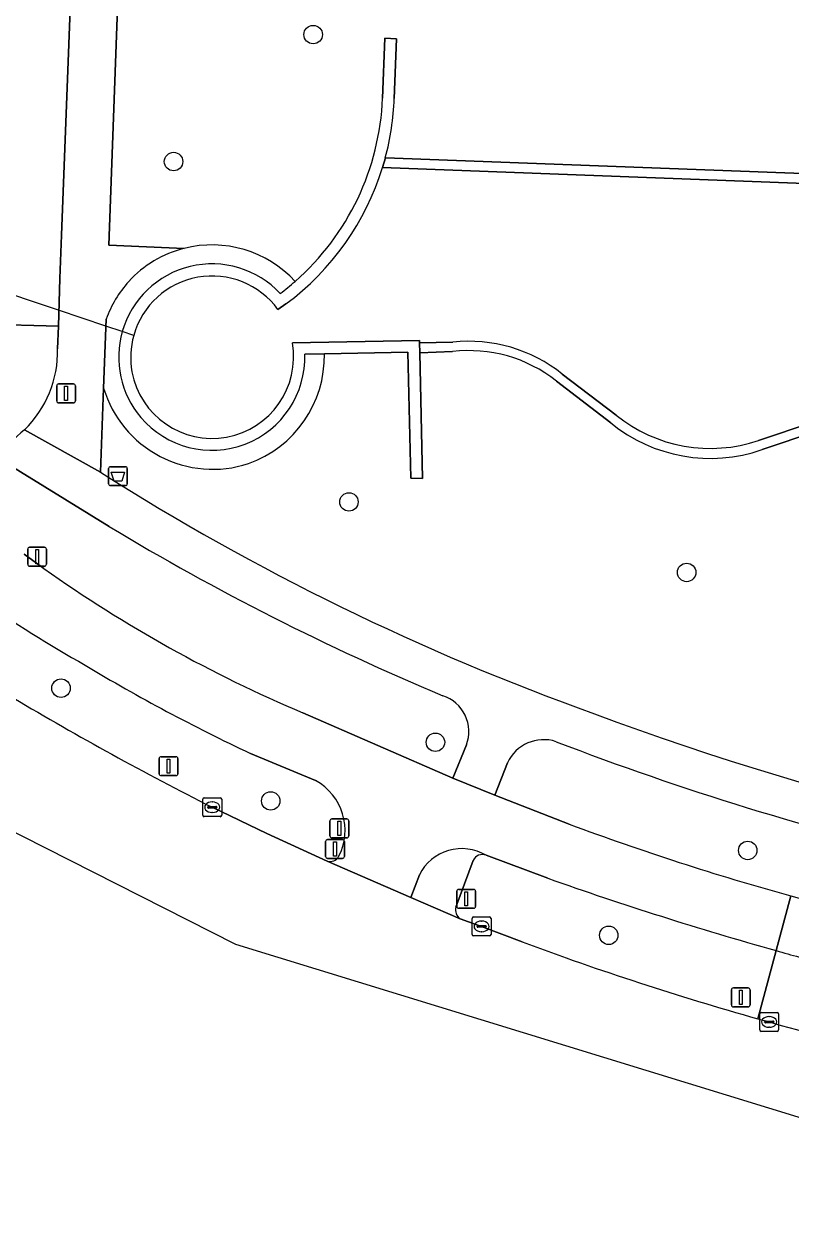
# Model space of a CAD drawing. Extents: x 160077 to 160948, y 386481 to 387498.
# Drawn here: x 160622.7 to 160663.2, y 386481.9 to 386545.9 of the extents above; entities that cross this region are included whole.
import ezdxf

# ---------------------------------------------------------------- set-up
doc = ezdxf.new("R2010")
doc.units = 0
for name, color, linetype in [('IMGEO_Afvalbak', 7, 'Continuous'), ('IMGEO_Berm_groen', 7, 'Continuous'), ('IMGEO_Boom', 7, 'Continuous'), ('IMGEO_Drukknoppaal', 7, 'Continuous'), ('IMGEO_Duiker', 7, 'Continuous'), ('IMGEO_Fietspad_gesloten', 7, 'Continuous'), ('IMGEO_Fietspad_open', 7, 'Continuous'), ('IMGEO_Groenvoorziening', 7, 'Continuous'), ('IMGEO_Kolk', 7, 'Continuous'), ('IMGEO_Lichtmast', 7, 'Continuous'), ('IMGEO_Muur', 7, 'Continuous'), ('IMGEO_Rijbaan_regionaal_gesloten', 7, 'Continuous'), ('IMGEO_Sloot', 7, 'Continuous'), ('IMGEO_Verkeersregelinstallatiepaal', 7, 'Continuous'), ('IMGEO_Voetpad_open', 7, 'Continuous')]:
    doc.layers.add(name, color=color, linetype=linetype)

msp = doc.modelspace()

# ---------------------------------------------------------------- linework, layer by layer
at = {"layer": 'IMGEO_Afvalbak'}
for p, q in [((160627.222, 386522.487), (160628.012, 386522.487)), ((160628.012, 386522.487), (160627.222, 386522.487)), ((160627.122, 386521.587), (160627.122, 386522.387)), ((160627.122, 386522.387), (160627.122, 386521.587)), ((160628.112, 386522.387), (160628.112, 386521.587)), ((160628.112, 386521.587), (160628.112, 386522.387)), ((160628.012, 386521.487), (160627.222, 386521.487)), ((160627.222, 386521.487), (160628.012, 386521.487))]:
    msp.add_line(p, q, dxfattribs=at)
msp.add_lwpolyline([(160627.265, 386522.201), (160627.969, 386522.201), (160627.82, 386521.731), (160627.414, 386521.731), (160627.265, 386522.201)], dxfattribs=at)
for centre, start, end in [((160627.222, 386522.387), 90, 180), ((160627.222, 386522.387), 90, 180), ((160628.012, 386522.387), 0, 90), ((160628.012, 386522.387), 360, 90), ((160627.222, 386521.587), 180, 270), ((160627.222, 386521.587), 180, 270), ((160628.012, 386521.587), 270, 0), ((160628.012, 386521.587), 270, 0)]:
    msp.add_arc(centre, 0.1, start, end, dxfattribs=at)
at = {"layer": 'IMGEO_Berm_groen'}
for points in [[(160627.158, 386519.317), (160621.399, 386522.877)], [(160622.643, 386517.85), (160623.698, 386517.095)], [(160637.412, 386509.451), (160645.349, 386505.991), (160646.068, 386507.748)], [(160638.082, 386505.864), (160634.63, 386507.302)], [(160648.244, 386506.797), (160647.579, 386505.081), (160651.518, 386503.553)], [(160632.61, 386504.451), (160635.508, 386503.066), (160638.696, 386501.599)], [(160646.424, 386501.636), (160645.505, 386499.158)], [(160650.374, 386500.69), (160647.109, 386501.903)], [(160645.735, 386498.537), (160646.873, 386498.138), (160649.028, 386497.313)], [(160661.508, 386493.243), (160662.473, 386496.854)], [(160662.473, 386496.854), (160661.508, 386493.243)]]:
    msp.add_lwpolyline(points, dxfattribs=at)
for centre, radius, start, end in [((160697.671, 386636.438), 136.709, 238.95003, 247.25742), ((160665.803, 386576.511), 72.823, 234.67681, 247.05377), ((160657.303, 386568.078), 64.301, 234.88809, 240.74232), ((160675.825, 386594.91), 96.81, 238.93976, 244.8161), ((160644.198, 386508.457), 2, 339.2355, 71.87511), ((160712.193, 386661.691), 176.233, 239.24603, 243.15494), ((160650.154, 386505.937), 2.094, 71.50508, 155.74901), ((160706.82, 386653.501), 155.978, 248.95878, 264.67067), ((160636.627, 386503.224), 3.014, 332.58615, 61.14091), ((160701.264, 386637.097), 142.508, 249.56927, 254.52781), ((160638.854, 386502.089), 0.515, 252.07767, 330.57813), ((160646.907, 386501.408), 0.534, 67.84208, 154.74771), ((160715.257, 386684.337), 194.772, 250.54153, 254.27593), ((160701.015, 386636.116), 141.496, 254.51916, 257.54594), ((160646.098, 386499.025), 0.608, 167.31822, 233.32806), ((160706.1, 386651.145), 164.078, 249.64516, 254.23028), ((160700.62, 386631.629), 140.07, 254.19634, 254.71688), ((160708.078, 386655.281), 168.597, 253.96536, 258.593)]:
    msp.add_arc(centre, radius, start, end, dxfattribs=at)
at = {"layer": 'IMGEO_Boom'}
for centre in [(160637.954, 386545.382), (160630.561, 386538.656), (160639.849, 386520.625), (160657.732, 386516.888), (160624.603, 386510.758), (160644.43, 386507.891), (160635.707, 386504.786), (160660.967, 386502.16), (160653.607, 386497.666)]:
    msp.add_circle(centre, 0.489, dxfattribs=at)
at = {"layer": 'IMGEO_Drukknoppaal'}
for p, q in [((160638.844, 386502.929), (160638.844, 386503.729)), ((160638.844, 386503.729), (160638.844, 386502.929)), ((160638.944, 386503.829), (160639.734, 386503.829)), ((160639.734, 386503.829), (160638.944, 386503.829)), ((160639.834, 386503.729), (160639.834, 386502.929)), ((160639.834, 386502.929), (160639.834, 386503.729)), ((160639.734, 386502.829), (160638.944, 386502.829)), ((160638.944, 386502.829), (160639.734, 386502.829))]:
    msp.add_line(p, q, dxfattribs=at)
msp.add_lwpolyline([(160639.264, 386503.704), (160639.414, 386503.704), (160639.414, 386502.954), (160639.264, 386502.954), (160639.264, 386503.704)], dxfattribs=at)
for centre, start, end in [((160638.944, 386503.729), 90, 180), ((160638.944, 386503.729), 90, 180), ((160639.734, 386503.729), 0, 90), ((160639.734, 386503.729), 360, 90), ((160638.944, 386502.929), 180, 270), ((160638.944, 386502.929), 180, 270), ((160639.734, 386502.929), 270, 0), ((160639.734, 386502.929), 270, 0)]:
    msp.add_arc(centre, 0.1, start, end, dxfattribs=at)
at = {"layer": 'IMGEO_Duiker'}
msp.add_lwpolyline([(160628.451, 386529.442), (160627.845, 386529.645), (160626.971, 386529.938), (160624.467, 386530.778), (160620.609, 386532.071), (160611.599, 386535.093)], dxfattribs=at)
at = {"layer": 'IMGEO_Fietspad_gesloten'}
for points in [[(160624.421, 386528.736), (160624.477, 386529.933), (160620.523, 386530.049), (160620.502, 386529.301)], [(160623.698, 386517.095), (160622.643, 386517.85)], [(160651.518, 386503.553), (160647.579, 386505.081), (160645.349, 386505.991), (160637.412, 386509.451)], [(160634.63, 386507.302), (160638.082, 386505.864)], [(160638.696, 386501.599), (160643.119, 386499.677), (160643.579, 386500.869)], [(160647.109, 386501.903), (160650.374, 386500.69)], [(160662.473, 386496.854), (160663.247, 386499.753)], [(160663.247, 386499.753), (160662.473, 386496.854)]]:
    msp.add_lwpolyline(points, dxfattribs=at)
for centre, radius, start, end in [((160618.628, 386528.601), 5.794, 314.10528, 1.33852), ((160625.381, 386520.953), 4.423, 127.95488, 154.20881), ((160665.803, 386576.511), 72.823, 234.67681, 247.05377), ((160657.303, 386568.078), 64.301, 234.88809, 240.74232), ((160675.825, 386594.91), 96.81, 238.93976, 244.8161), ((160636.627, 386503.224), 3.014, 332.58615, 61.14091), ((160701.264, 386637.097), 142.508, 249.56927, 254.52781), ((160645.823, 386499.751), 2.507, 59.13476, 153.51774), ((160638.854, 386502.089), 0.515, 252.07767, 330.57813), ((160715.257, 386684.337), 194.772, 250.54153, 254.27593), ((160701.015, 386636.116), 141.496, 254.51916, 257.54594), ((160700.62, 386631.629), 140.07, 254.19634, 254.71688)]:
    msp.add_arc(centre, radius, start, end, dxfattribs=at)
at = {"layer": 'IMGEO_Fietspad_open'}
msp.add_lwpolyline([(160623.855, 386608.623), (160623.826, 386607.863), (160622.865, 386582.684), (160622.55, 386582.717), (160622.493, 386581.239), (160622.337, 386577.163), (160621.458, 386554.303), (160620.682, 386533.986), (160620.609, 386532.071), (160620.562, 386530.85), (160620.523, 386530.049), (160624.477, 386529.933), (160624.537, 386532.454), (160624.634, 386534.751), (160627.347, 386605.61)], dxfattribs=at)
at = {"layer": 'IMGEO_Groenvoorziening'}
for points in [[(160641.776, 386538.858), (160693.006, 386536.92), (160693.42, 386546.101), (160659.943, 386547.427), (160630.823, 386548.581), (160629.827, 386548.635)], [(160627.599, 386546.775), (160627.14, 386534.229), (160631.116, 386534.056)], [(160641.628, 386542.018), (160641.749, 386545.198)], [(160641.749, 386545.198), (160642.373, 386545.156), (160642.249, 386541.994)], [(160645.334, 386528.587), (160643.599, 386528.523), (160643.742, 386521.872), (160643.119, 386521.888), (160642.967, 386528.553), (160638.547, 386528.474)], [(160653.72, 386524.812), (160650.831, 386527.027)], [(160626.857, 386526.659), (160626.701, 386522.201)], [(160670.361, 386526.302), (160661.725, 386523.394)]]:
    msp.add_lwpolyline(points, dxfattribs=at)
for centre, radius, start, end in [((160627.993, 386542.559), 13.646, 311.29363, 357.72931), ((160628.004, 386542.539), 14.255, 345.03613, 357.80944), ((160632.593, 386528.259), 5.982, 42.57403, 104.2886), ((160632.501, 386528.352), 6.047, 289.53375, 1.1548), ((160646.216, 386521.23), 7.41, 51.47788, 96.83517), ((160632.641, 386528.389), 6.037, 196.65517, 288.16464), ((160658.986, 386531.237), 8.307, 230.66035, 289.24939), ((160696.704, 386632.14), 130.335, 237.51347, 250.33702), ((160706.743, 386653.133), 153.5, 249.44481, 264.58252)]:
    msp.add_arc(centre, radius, start, end, dxfattribs=at)
at = {"layer": 'IMGEO_Kolk'}
for p, q in [((160632.109, 386504.025), (160632.109, 386504.877)), ((160632.184, 386504.951), (160633.036, 386504.951)), ((160632.597, 386504.731), (160632.622, 386504.731)), ((160633.11, 386504.877), (160633.11, 386504.025)), ((160633.036, 386503.951), (160632.184, 386503.951)), ((160632.368, 386504.445), (160632.368, 386504.457)), ((160632.806, 386504.408), (160632.408, 386504.408)), ((160632.411, 386504.494), (160632.809, 386504.494)), ((160632.62, 386504.171), (160632.595, 386504.171)), ((160632.852, 386504.457), (160632.852, 386504.445)), ((160646.372, 386497.712), (160646.372, 386498.564)), ((160646.447, 386498.638), (160647.299, 386498.638)), ((160646.631, 386498.132), (160646.631, 386498.144)), ((160646.674, 386498.181), (160647.072, 386498.181)), ((160646.86, 386498.418), (160646.885, 386498.418)), ((160647.115, 386498.144), (160647.115, 386498.132)), ((160647.373, 386498.564), (160647.373, 386497.712)), ((160647.299, 386497.638), (160646.447, 386497.638)), ((160647.069, 386498.095), (160646.671, 386498.095)), ((160646.883, 386497.858), (160646.858, 386497.858)), ((160661.601, 386492.651), (160661.601, 386493.503)), ((160661.676, 386493.577), (160662.528, 386493.577)), ((160661.86, 386493.071), (160661.86, 386493.083)), ((160662.298, 386493.034), (160661.9, 386493.034)), ((160661.903, 386493.12), (160662.301, 386493.12)), ((160662.089, 386493.357), (160662.114, 386493.357)), ((160662.344, 386493.083), (160662.344, 386493.071)), ((160662.602, 386493.503), (160662.602, 386492.651)), ((160662.528, 386492.577), (160661.676, 386492.577)), ((160662.112, 386492.797), (160662.087, 386492.797))]:
    msp.add_line(p, q, dxfattribs=at)
for points in [[(160632.109, 386504.025), (160632.109, 386504.877)], [(160632.184, 386504.951), (160633.036, 386504.951)], [(160633.11, 386504.877), (160633.11, 386504.025)], [(160633.036, 386503.951), (160632.184, 386503.951)], [(160646.372, 386497.712), (160646.372, 386498.564)], [(160646.447, 386498.638), (160647.299, 386498.638)], [(160647.373, 386498.564), (160647.373, 386497.712)], [(160647.299, 386497.638), (160646.447, 386497.638)], [(160661.601, 386492.651), (160661.601, 386493.503)], [(160661.676, 386493.577), (160662.528, 386493.577)], [(160662.602, 386493.503), (160662.602, 386492.651)], [(160662.528, 386492.577), (160661.676, 386492.577)]]:
    msp.add_lwpolyline(points, dxfattribs=at)
for centre, radius, start, end in [((160632.186, 386504.875), 0.0765, 91.55205, 178.44795), ((160632.186, 386504.875), 0.0765, 91.55205, 178.44795), ((160633.034, 386504.875), 0.0765, 1.55205, 88.44795), ((160633.034, 386504.875), 0.0765, 1.55205, 88.44795), ((160632.186, 386504.027), 0.0765, 181.55205, 268.44795), ((160632.186, 386504.027), 0.0765, 181.55205, 268.44795), ((160632.408, 386504.454), 0.0403, 85.87752, 175.75265), ((160632.405, 386504.444), 0.0366, 178.93798, 274.71019), ((160632.809, 386504.451), 0.043, 264.86636, 352.45326), ((160632.813, 386504.456), 0.0386, 1.73085, 96.63898), ((160633.034, 386504.027), 0.0765, 271.55205, 358.44795), ((160633.034, 386504.027), 0.0765, 271.55205, 358.44795), ((160646.449, 386498.562), 0.0765, 91.55205, 178.44795), ((160646.449, 386498.562), 0.0765, 91.55205, 178.44795), ((160646.671, 386498.141), 0.0403, 85.87752, 175.75265), ((160646.668, 386498.131), 0.0366, 178.93798, 274.71019), ((160647.072, 386498.138), 0.043, 264.86636, 352.45326), ((160647.076, 386498.143), 0.0386, 1.73085, 96.63898), ((160647.297, 386498.562), 0.0765, 1.55205, 88.44795), ((160647.297, 386498.562), 0.0765, 1.55205, 88.44795), ((160646.449, 386497.714), 0.0765, 181.55205, 268.44795), ((160646.449, 386497.714), 0.0765, 181.55205, 268.44795), ((160647.297, 386497.714), 0.0765, 271.55205, 358.44795), ((160647.297, 386497.714), 0.0765, 271.55205, 358.44795), ((160661.678, 386493.501), 0.0765, 91.55205, 178.44795), ((160661.678, 386493.501), 0.0765, 91.55205, 178.44795), ((160661.9, 386493.08), 0.0403, 85.87752, 175.75265), ((160661.897, 386493.07), 0.0366, 178.93798, 274.71019), ((160662.301, 386493.077), 0.043, 264.86636, 352.45326), ((160662.305, 386493.082), 0.0386, 1.73085, 96.63898), ((160662.526, 386493.501), 0.0765, 1.55205, 88.44795), ((160662.526, 386493.501), 0.0765, 1.55205, 88.44795), ((160661.678, 386492.653), 0.0765, 181.55205, 268.44795), ((160661.678, 386492.653), 0.0765, 181.55205, 268.44795), ((160662.526, 386492.653), 0.0765, 271.55205, 358.44795), ((160662.526, 386492.653), 0.0765, 271.55205, 358.44795)]:
    msp.add_arc(centre, radius, start, end, dxfattribs=at)
for centre, major_axis, ratio, start_param, end_param in [((160632.596, 386504.451), (-0.387, 0.002), 0.722429, 4.712389, 7.853982), ((160632.621, 386504.451), (-0.39, 0.002), 0.717154, 1.570796, 4.712389), ((160646.859, 386498.138), (-0.387, 0.002), 0.722429, 4.712389, 7.853982), ((160646.884, 386498.138), (-0.39, 0.002), 0.717154, 1.570796, 4.712389), ((160662.088, 386493.077), (-0.387, 0.002), 0.722429, 4.712389, 7.853982), ((160662.113, 386493.077), (-0.39, 0.002), 0.717154, 1.570796, 4.712389)]:
    msp.add_ellipse(centre, major_axis=major_axis, ratio=ratio, start_param=start_param, end_param=end_param, dxfattribs=at)
at = {"layer": 'IMGEO_Lichtmast'}
for p, q in [((160624.374, 386525.973), (160624.374, 386526.773)), ((160624.374, 386526.773), (160624.374, 386525.973)), ((160624.474, 386526.873), (160625.264, 386526.873)), ((160625.264, 386526.873), (160624.474, 386526.873)), ((160625.364, 386526.773), (160625.364, 386525.973)), ((160625.364, 386525.973), (160625.364, 386526.773)), ((160625.264, 386525.873), (160624.474, 386525.873)), ((160624.474, 386525.873), (160625.264, 386525.873)), ((160622.841, 386517.322), (160622.841, 386518.122)), ((160622.841, 386518.122), (160622.841, 386517.322)), ((160622.941, 386518.222), (160623.731, 386518.222)), ((160623.731, 386518.222), (160622.941, 386518.222)), ((160623.831, 386518.122), (160623.831, 386517.322)), ((160623.831, 386517.322), (160623.831, 386518.122)), ((160623.731, 386517.222), (160622.941, 386517.222)), ((160622.941, 386517.222), (160623.731, 386517.222)), ((160629.9, 386507.126), (160630.69, 386507.126)), ((160630.69, 386507.126), (160629.9, 386507.126)), ((160629.8, 386506.226), (160629.8, 386507.026)), ((160629.8, 386507.026), (160629.8, 386506.226)), ((160630.79, 386507.026), (160630.79, 386506.226)), ((160630.79, 386506.226), (160630.79, 386507.026)), ((160630.69, 386506.126), (160629.9, 386506.126)), ((160629.9, 386506.126), (160630.69, 386506.126)), ((160660.104, 386493.976), (160660.104, 386494.776)), ((160660.104, 386494.776), (160660.104, 386493.976)), ((160660.204, 386494.876), (160660.994, 386494.876)), ((160660.994, 386494.876), (160660.204, 386494.876)), ((160661.094, 386494.776), (160661.094, 386493.976)), ((160661.094, 386493.976), (160661.094, 386494.776)), ((160660.994, 386493.876), (160660.204, 386493.876)), ((160660.204, 386493.876), (160660.994, 386493.876))]:
    msp.add_line(p, q, dxfattribs=at)
for points in [[(160624.794, 386526.748), (160624.944, 386526.748), (160624.944, 386525.998), (160624.794, 386525.998), (160624.794, 386526.748)], [(160623.261, 386518.097), (160623.411, 386518.097), (160623.411, 386517.347), (160623.261, 386517.347), (160623.261, 386518.097)], [(160630.22, 386507.001), (160630.37, 386507.001), (160630.37, 386506.251), (160630.22, 386506.251), (160630.22, 386507.001)], [(160660.524, 386494.751), (160660.674, 386494.751), (160660.674, 386494.001), (160660.524, 386494.001), (160660.524, 386494.751)]]:
    msp.add_lwpolyline(points, dxfattribs=at)
for centre, start, end in [((160624.474, 386526.773), 90, 180), ((160624.474, 386526.773), 90, 180), ((160625.264, 386526.773), 0, 90), ((160625.264, 386526.773), 360, 90), ((160624.474, 386525.973), 180, 270), ((160624.474, 386525.973), 180, 270), ((160625.264, 386525.973), 270, 0), ((160625.264, 386525.973), 270, 0), ((160622.941, 386518.122), 90, 180), ((160622.941, 386518.122), 90, 180), ((160623.731, 386518.122), 0, 90), ((160623.731, 386518.122), 360, 90), ((160622.941, 386517.322), 180, 270), ((160622.941, 386517.322), 180, 270), ((160623.731, 386517.322), 270, 0), ((160623.731, 386517.322), 270, 0), ((160629.9, 386507.026), 90, 180), ((160629.9, 386507.026), 90, 180), ((160630.69, 386507.026), 0, 90), ((160630.69, 386507.026), 360, 90), ((160629.9, 386506.226), 180, 270), ((160629.9, 386506.226), 180, 270), ((160630.69, 386506.226), 270, 0), ((160630.69, 386506.226), 270, 0), ((160660.204, 386494.776), 90, 180), ((160660.204, 386494.776), 90, 180), ((160660.994, 386494.776), 0, 90), ((160660.994, 386494.776), 360, 90), ((160660.204, 386493.976), 180, 270), ((160660.204, 386493.976), 180, 270), ((160660.994, 386493.976), 270, 0), ((160660.994, 386493.976), 270, 0)]:
    msp.add_arc(centre, 0.1, start, end, dxfattribs=at)
at = {"layer": 'IMGEO_Muur'}
for points in [[(160642.249, 386541.994), (160642.373, 386545.156), (160641.749, 386545.198), (160641.628, 386542.018)], [(160641.629, 386538.348), (160641.776, 386538.858)], [(160636.089, 386530.819), (160636.509, 386531.112)], [(160637.51, 386528.455), (160638.547, 386528.474), (160642.967, 386528.553), (160643.119, 386521.888), (160643.742, 386521.872), (160643.599, 386528.523), (160643.588, 386529.048), (160643.585, 386529.173), (160636.853, 386529.052)], [(160645.352, 386529.094), (160643.588, 386529.048)], [(160643.588, 386529.048), (160643.599, 386528.523), (160645.334, 386528.587)], [(160650.831, 386527.027), (160653.72, 386524.812)], [(160653.999, 386525.217), (160651.146, 386527.398)], [(160670.219, 386526.784), (160661.54, 386523.881)], [(160661.725, 386523.394), (160670.361, 386526.302)]]:
    msp.add_lwpolyline(points, dxfattribs=at)
msp.add_lwpolyline([(160641.776, 386538.858), (160641.629, 386538.348), (160700.829, 386536.096), (160700.849, 386536.623), (160693.006, 386536.92)], close=True, dxfattribs=at)
for centre, radius, start, end in [((160627.993, 386542.559), 13.646, 311.29363, 357.72931), ((160628.004, 386542.539), 14.255, 345.03613, 357.80944), ((160628.037, 386542.536), 14.223, 306.56067, 342.87493), ((160632.599, 386528.294), 4.942, 43.02325, 164.13547), ((160632.604, 386528.279), 4.313, 36.08621, 164.35312), ((160627.81, 386542.788), 13.939, 307.07047, 311.23789), ((160632.598, 386528.294), 4.941, 164.13091, 220.23941), ((160632.605, 386528.278), 4.314, 164.35095, 190.17947), ((160632.602, 386528.305), 4.316, 190.53537, 9.96508), ((160646.17, 386521.145), 7.991, 51.49149, 95.87725), ((160632.586, 386528.287), 4.927, 220.26778, 1.95661), ((160646.216, 386521.23), 7.41, 51.47788, 96.83517), ((160658.985, 386531.411), 7.951, 231.1642, 288.7427), ((160658.986, 386531.237), 8.307, 230.66035, 289.24939)]:
    msp.add_arc(centre, radius, start, end, dxfattribs=at)
at = {"layer": 'IMGEO_Rijbaan_regionaal_gesloten'}
for points in [[(160600.54, 386521.175), (160604.549, 386517.735), (160608.862, 386514.514), (160619.924, 386506.32), (160618.749, 386504.848), (160633.834, 386497.196), (160683.787, 386481.852)], [(160649.028, 386497.313), (160646.873, 386498.138), (160645.735, 386498.537), (160643.119, 386499.677), (160638.696, 386501.599), (160635.508, 386503.066), (160632.61, 386504.451)]]:
    msp.add_lwpolyline(points, dxfattribs=at)
for centre, radius, start, end in [((160712.193, 386661.691), 176.233, 239.24603, 243.15494), ((160706.1, 386651.145), 164.078, 249.64516, 254.23028), ((160708.078, 386655.281), 168.597, 253.96536, 258.593)]:
    msp.add_arc(centre, radius, start, end, dxfattribs=at)
at = {"layer": 'IMGEO_Sloot'}
for points in [[(160700.829, 386536.096), (160641.629, 386538.348)], [(160636.509, 386531.112), (160636.089, 386530.819)], [(160636.853, 386529.052), (160643.585, 386529.173), (160643.588, 386529.048), (160645.352, 386529.094)], [(160651.146, 386527.398), (160653.999, 386525.217)], [(160661.54, 386523.881), (160670.219, 386526.784)]]:
    msp.add_lwpolyline(points, dxfattribs=at)
for centre, radius, start, end in [((160628.037, 386542.536), 14.223, 306.56067, 342.87493), ((160632.604, 386528.279), 4.313, 36.08621, 164.35312), ((160632.605, 386528.278), 4.314, 164.35095, 190.17947), ((160632.602, 386528.305), 4.316, 190.53537, 9.96508), ((160646.17, 386521.145), 7.991, 51.49149, 95.87725), ((160658.985, 386531.411), 7.951, 231.1642, 288.7427)]:
    msp.add_arc(centre, radius, start, end, dxfattribs=at)
at = {"layer": 'IMGEO_Verkeersregelinstallatiepaal'}
for p, q in [((160638.616, 386501.84), (160638.616, 386502.64)), ((160638.616, 386502.64), (160638.616, 386501.84)), ((160638.716, 386502.74), (160639.506, 386502.74)), ((160639.506, 386502.74), (160638.716, 386502.74)), ((160639.606, 386502.64), (160639.606, 386501.84)), ((160639.606, 386501.84), (160639.606, 386502.64)), ((160639.506, 386501.74), (160638.716, 386501.74)), ((160638.716, 386501.74), (160639.506, 386501.74)), ((160645.66, 386500.098), (160646.45, 386500.098)), ((160646.45, 386500.098), (160645.66, 386500.098)), ((160645.56, 386499.198), (160645.56, 386499.998)), ((160645.56, 386499.998), (160645.56, 386499.198)), ((160646.55, 386499.998), (160646.55, 386499.198)), ((160646.55, 386499.198), (160646.55, 386499.998)), ((160646.45, 386499.098), (160645.66, 386499.098)), ((160645.66, 386499.098), (160646.45, 386499.098))]:
    msp.add_line(p, q, dxfattribs=at)
for points in [[(160639.036, 386502.615), (160639.186, 386502.615), (160639.186, 386501.865), (160639.036, 386501.865), (160639.036, 386502.615)], [(160645.98, 386499.973), (160646.13, 386499.973), (160646.13, 386499.223), (160645.98, 386499.223), (160645.98, 386499.973)]]:
    msp.add_lwpolyline(points, dxfattribs=at)
for centre, start, end in [((160638.716, 386502.64), 90, 180), ((160638.716, 386502.64), 90, 180), ((160639.506, 386502.64), 0, 90), ((160639.506, 386502.64), 360, 90), ((160638.716, 386501.84), 180, 270), ((160638.716, 386501.84), 180, 270), ((160639.506, 386501.84), 270, 0), ((160639.506, 386501.84), 270, 0), ((160645.66, 386499.998), 90, 180), ((160645.66, 386499.998), 90, 180), ((160646.45, 386499.998), 0, 90), ((160646.45, 386499.998), 360, 90), ((160645.66, 386499.198), 180, 270), ((160645.66, 386499.198), 180, 270), ((160646.45, 386499.198), 270, 0), ((160646.45, 386499.198), 270, 0)]:
    msp.add_arc(centre, 0.1, start, end, dxfattribs=at)
at = {"layer": 'IMGEO_Voetpad_open'}
for points in [[(160627.454, 386608.528), (160627.347, 386605.61), (160624.634, 386534.751), (160624.537, 386532.454), (160624.477, 386529.933), (160624.421, 386528.736)], [(160631.116, 386534.056), (160627.14, 386534.229), (160627.599, 386546.775)], [(160622.661, 386524.44), (160626.701, 386522.201), (160626.857, 386526.659), (160626.985, 386530.302)], [(160626.985, 386530.302), (160626.857, 386526.659)], [(160638.547, 386528.474), (160637.51, 386528.455)], [(160626.701, 386522.201), (160622.661, 386524.44)], [(160621.399, 386522.877), (160627.158, 386519.317)], [(160646.068, 386507.748), (160645.349, 386505.991), (160647.579, 386505.081), (160648.244, 386506.797)], [(160645.505, 386499.158), (160646.424, 386501.636)], [(160643.579, 386500.869), (160643.119, 386499.677), (160645.735, 386498.537)]]:
    msp.add_lwpolyline(points, dxfattribs=at)
for centre, radius, start, end in [((160632.591, 386528.263), 5.978, 104.28741, 137.45581), ((160632.591, 386528.263), 5.978, 104.28741, 137.45581), ((160632.593, 386528.259), 5.982, 42.57403, 104.2886), ((160632.599, 386528.294), 4.942, 43.02325, 164.13547), ((160632.898, 386528.116), 6.304, 138.35473, 159.70934), ((160632.898, 386528.116), 6.304, 138.35473, 159.70934), ((160627.81, 386542.788), 13.939, 307.07047, 311.23789), ((160632.598, 386528.294), 4.941, 164.13091, 220.23941), ((160618.628, 386528.601), 5.794, 314.10528, 1.33852), ((160632.586, 386528.287), 4.927, 220.26778, 1.95661), ((160632.501, 386528.352), 6.047, 289.53375, 1.1548), ((160632.641, 386528.389), 6.037, 196.65517, 288.16464), ((160625.381, 386520.953), 4.423, 127.95488, 154.20881), ((160696.704, 386632.14), 130.335, 237.51347, 250.33702), ((160697.671, 386636.438), 136.709, 238.95003, 247.25742), ((160644.198, 386508.457), 2, 339.2355, 71.87511), ((160706.743, 386653.133), 153.5, 249.44481, 264.58252), ((160650.154, 386505.937), 2.094, 71.50508, 155.74901), ((160706.82, 386653.501), 155.978, 248.95878, 264.67067), ((160645.823, 386499.751), 2.507, 59.13476, 153.51774), ((160646.907, 386501.408), 0.534, 67.84208, 154.74771), ((160646.098, 386499.025), 0.608, 167.31822, 233.32806)]:
    msp.add_arc(centre, radius, start, end, dxfattribs=at)

doc.saveas('drawing.dxf')
